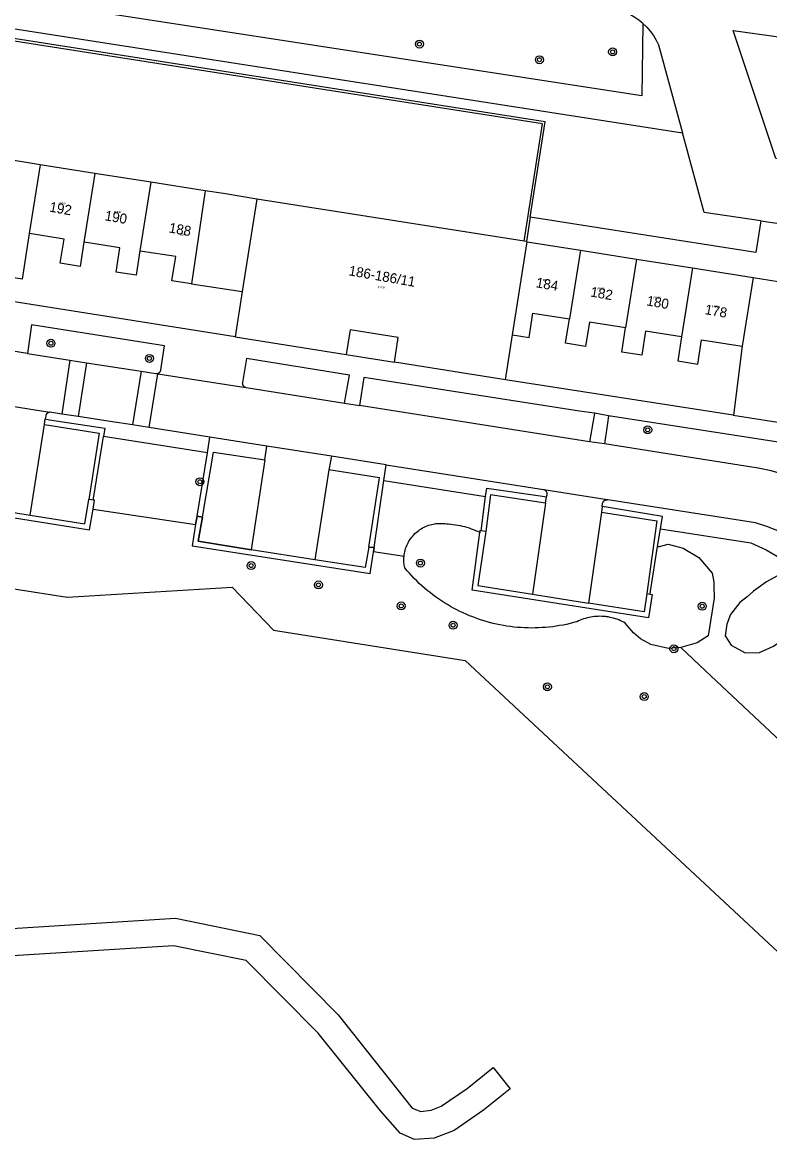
# Model space of a CAD drawing. Extents: x 132994 to 136000, y 393499 to 395512.
# Drawn here: x 133087.2 to 133162.3, y 394138.8 to 394251.1 of the extents above; entities that cross this region are included whole.
import ezdxf

# ---------------------------------------------------------------- set-up
doc = ezdxf.new("R2010")
doc.units = 0
for name, color, linetype in [('gg-afsc-hekwerk', 7, 'Continuous'), ('gg-anno-huisnummerreeks BGT', 7, 'Continuous'), ('gt-symb-boom', 7, 'Continuous'), ('gx-grn-maaiveld', 7, 'Continuous'), ('kenmerkpunt-x pandkandidaat', 7, 'Continuous')]:
    doc.layers.add(name, color=color, linetype=linetype)

# ---------------------------------------------------------------- blocks, each defined once
blk = doc.blocks.new('gt0-BOOM')
at = {"layer": 'gt-symb-boom'}
for radius in [0.4, 0.2]:
    blk.add_circle((0, 0), radius, dxfattribs=at)

msp = doc.modelspace()

# ---------------------------------------------------------------- linework, layer by layer
at = {"layer": 'gg-afsc-hekwerk'}
for p, q in [((133104.77, 394201.49), (133104.62, 394200.62)), ((133105.32, 394201.37), (133104.77, 394201.49)), ((133122.58, 394198.32), (133122.05, 394198.37)), ((133122.51, 394197.89), (133122.58, 394198.32)), ((133116.62, 394197.08), (133110.21, 394198.09))]:
    msp.add_line(p, q, dxfattribs=at)
for points in [[(133104.62, 394200.62), (133104.27, 394198.5), (133122.17, 394195.7), (133122.51, 394197.89)], [(133110.21, 394198.09), (133104.87, 394198.95), (133105.32, 394201.37)], [(133122.05, 394198.37), (133121.68, 394196.31), (133116.62, 394197.08)]]:
    msp.add_lwpolyline(points, dxfattribs=at)
at = {"layer": 'gx-grn-maaiveld'}
for p, q in [((133089, 394236.8), (133083.37, 394237.68)), ((133089, 394236.8), (133087.91, 394229.87)), ((133094.5, 394235.93), (133089, 394236.8)), ((133094.5, 394235.93), (133093.41, 394229.01)), ((133100.12, 394235.04), (133094.5, 394235.93)), ((133100.12, 394235.04), (133099.03, 394228.13)), ((133105.6, 394234.18), (133100.12, 394235.04)), ((133105.6, 394234.18), (133104.21, 394224.83)), ((133107.44, 394233.89), (133105.6, 394234.18)), ((133110.79, 394233.35), (133107.44, 394233.89)), ((133110.79, 394233.35), (133109.31, 394224.04)), ((133137.64, 394229.11), (133110.79, 394233.35)), ((133138.27, 394231.52), (133137.88, 394229.07)), ((133161.43, 394231.16), (133182.33, 394228.07)), ((133136.49, 394219.7), (133137.96, 394229.05)), ((133137.88, 394229.07), (133137.64, 394229.11)), ((133137.96, 394229.05), (133137.88, 394229.07)), ((133137.96, 394229.05), (133143.3, 394228.21)), ((133143.3, 394228.21), (133142.21, 394221.29)), ((133143.3, 394228.21), (133148.94, 394227.32)), ((133148.94, 394227.32), (133147.85, 394220.4)), ((133148.94, 394227.32), (133154.57, 394226.43)), ((133108.59, 394219.51), (133058.95, 394227.32)), ((133154.57, 394226.43), (133153.48, 394219.5)), ((133154.57, 394226.43), (133160.66, 394225.47)), ((133160.66, 394225.47), (133159.56, 394218.55)), ((133160.66, 394225.47), (133179.57, 394222.38)), ((133104.21, 394224.83), (133105.98, 394224.55)), ((133105.98, 394224.55), (133109.31, 394224.04)), ((133109.31, 394224.04), (133108.59, 394219.51)), ((133108.59, 394219.51), (133119.77, 394217.73)), ((133135.77, 394215.19), (133136.49, 394219.7)), ((133087.73, 394217.81), (133086.27, 394218.05)), ((133087.73, 394217.81), (133091.98, 394217.15)), ((133119.77, 394217.73), (133124.61, 394216.96)), ((133091.98, 394217.15), (133091.19, 394211.73)), ((133091.98, 394217.15), (133093.66, 394216.89)), ((133093.66, 394216.89), (133092.84, 394211.48)), ((133093.66, 394216.89), (133099.15, 394216.04)), ((133135.77, 394215.19), (133124.61, 394216.96)), ((133099.15, 394216.04), (133098.3, 394210.64)), ((133099.95, 394210.38), (133100.83, 394215.78)), ((133100.68, 394215.81), (133100.83, 394215.78)), ((133100.83, 394215.78), (133109.67, 394214.42)), ((133158.67, 394211.61), (133135.77, 394215.19)), ((133083.48, 394212.97), (133089.98, 394211.92)), ((133119.6, 394212.84), (133121.1, 394212.6)), ((133091.19, 394211.73), (133089.98, 394211.92)), ((133092.84, 394211.48), (133091.19, 394211.73)), ((133144.22, 394208.96), (133121.1, 394212.6)), ((133146.13, 394211.57), (133144.72, 394211.81)), ((133158.67, 394211.61), (133168.77, 394210.04)), ((133088.01, 394201.58), (133089.43, 394210.67)), ((133089.43, 394210.67), (133089.52, 394211.24)), ((133099.95, 394210.38), (133098.3, 394210.64)), ((133105.81, 394207.85), (133095.37, 394209.49)), ((133106.07, 394209.42), (133099.95, 394210.38)), ((133105.81, 394207.85), (133106.07, 394209.42)), ((133111.8, 394208.52), (133106.07, 394209.42)), ((133111.58, 394207.13), (133111.8, 394208.52)), ((133118.28, 394207.5), (133111.8, 394208.52)), ((133145.71, 394208.73), (133144.22, 394208.96)), ((133104.77, 394201.49), (133105.81, 394207.85)), ((133111.58, 394207.13), (133110.21, 394198.09)), ((133118.28, 394207.5), (133118.03, 394206.13)), ((133123.77, 394206.63), (133118.28, 394207.5)), ((133118.03, 394206.13), (133116.62, 394197.08)), ((133123.54, 394205.05), (133123.77, 394206.63)), ((133122.58, 394198.32), (133123.54, 394205.05)), ((133123.54, 394205.05), (133133.77, 394203.44)), ((133146.01, 394203.13), (133139.64, 394204.13)), ((133094.35, 394203.09), (133093.9, 394203.14)), ((133139.8, 394202.78), (133138.5, 394193.65)), ((133139.8, 394202.78), (133139.91, 394203.4)), ((133082.22, 394202.51), (133088.01, 394201.58)), ((133094.32, 394202.19), (133104.62, 394200.62)), ((133104.62, 394200.62), (133104.77, 394201.49)), ((133104.77, 394201.49), (133105.32, 394201.37)), ((133145.43, 394201.89), (133144.11, 394192.74)), ((133145.5, 394202.46), (133145.43, 394201.89)), ((133133.79, 394199.93), (133133.34, 394200)), ((133151.07, 394198.42), (133151.35, 394200.21)), ((133122.05, 394198.37), (133122.58, 394198.32)), ((133122.58, 394198.32), (133122.51, 394197.89)), ((133116.62, 394197.08), (133110.21, 394198.09)), ((133125.58, 394197.42), (133122.51, 394197.89)), ((133138.5, 394193.65), (133144.11, 394192.74)), ((133149.99, 394193.7), (133150.32, 394193.64))]:
    msp.add_line(p, q, dxfattribs=at)
for points in [[(133149.58, 394250.99), (133149.19, 394251.32), (133148.77, 394251.6), (133148.33, 394251.85), (133147.88, 394252.07), (133147.4, 394252.25), (133146.91, 394252.39), (133087.64, 394262.51), (133040.74, 394269.35), (133040.21, 394269.22), (133039.69, 394269.05), (133039.18, 394268.83), (133038.7, 394268.58), (133038.24, 394268.28), (133037.8, 394267.95), (133037.79, 394267.94)], [(133149.58, 394250.99), (133149.49, 394243.71), (133081.69, 394254.16), (133036.3, 394261.39), (133037.79, 394267.94)], [(133030.55, 394259.64), (133075.91, 394252.08), (133153.56, 394240)], [(133149.58, 394250.99), (133149.97, 394250.62), (133150.32, 394250.22), (133150.64, 394249.79), (133150.92, 394249.33), (133151.16, 394248.85), (133153.56, 394240)], [(133137.64, 394229.11), (133139.48, 394240.89), (133079.91, 394250.23), (133078.07, 394238.52)], [(133138.27, 394231.52), (133139.77, 394241.09), (133079.7, 394250.52), (133078.2, 394240.95)], [(133210.42, 394241.91), (133208.26, 394241.65), (133200.23, 394237.9), (133193.12, 394233.82), (133162.94, 394237.41), (133158.65, 394250.29), (133182.29, 394247), (133209.04, 394242.72), (133210.42, 394241.91)], [(133161.43, 394231.16), (133155.73, 394232.01), (133153.56, 394240)], [(133161.43, 394231.16), (133160.93, 394227.96), (133156.64, 394228.63), (133141.24, 394231.05), (133140.64, 394231.14), (133138.27, 394231.52)], [(133087.91, 394229.87), (133087.19, 394225.28), (133081.55, 394226.17)], [(133093.41, 394229.01), (133093.03, 394226.57), (133091.01, 394226.89), (133091.4, 394229.33), (133087.92, 394229.87), (133087.91, 394229.87)], [(133099.03, 394228.13), (133098.65, 394225.68), (133096.63, 394226), (133097.02, 394228.44), (133093.42, 394229.01), (133093.41, 394229.01)], [(133104.21, 394224.83), (133102.24, 394225.13), (133102.63, 394227.56), (133099.04, 394228.12), (133099.03, 394228.13)], [(133136.49, 394219.7), (133138.15, 394219.44), (133138.53, 394221.88), (133142.2, 394221.29), (133142.21, 394221.29)], [(133100.68, 394215.81), (133100.72, 394215.81), (133100.76, 394215.81), (133100.79, 394215.81), (133100.83, 394215.82), (133100.86, 394215.83), (133100.89, 394215.84), (133100.92, 394215.86), (133100.96, 394215.88), (133100.98, 394215.9), (133101.01, 394215.93), (133101.04, 394215.95), (133101.06, 394215.98), (133101.08, 394216.01), (133101.1, 394216.05), (133101.11, 394216.08), (133101.12, 394216.11), (133101.13, 394216.15), (133101.13, 394216.19), (133101.5, 394218.58), (133088.12, 394220.69), (133087.73, 394217.81)], [(133147.85, 394220.4), (133147.84, 394220.4), (133144.22, 394220.97), (133143.83, 394218.53), (133141.82, 394218.85), (133142.21, 394221.29)], [(133124.61, 394216.96), (133125, 394219.43), (133120.16, 394220.2), (133119.77, 394217.73)], [(133153.48, 394219.5), (133149.86, 394220.08), (133149.47, 394217.64), (133147.46, 394217.96), (133147.85, 394220.4)], [(133153.48, 394219.5), (133153.09, 394217.08), (133155.11, 394216.76), (133155.49, 394219.2), (133159.56, 394218.55)], [(133159.56, 394218.55), (133158.68, 394211.62), (133158.67, 394211.61)], [(133119.6, 394212.84), (133120.08, 394215.66), (133109.74, 394217.32), (133109.33, 394214.92), (133109.33, 394214.89), (133109.32, 394214.85), (133109.33, 394214.81), (133109.33, 394214.77), (133109.34, 394214.73), (133109.35, 394214.69), (133109.37, 394214.66), (133109.38, 394214.62), (133109.41, 394214.59), (133109.43, 394214.56), (133109.46, 394214.53), (133109.49, 394214.5), (133109.52, 394214.48), (133109.55, 394214.46), (133109.59, 394214.45), (133109.63, 394214.43), (133109.67, 394214.42)], [(133099.15, 394216.04), (133100.63, 394215.82), (133100.68, 394215.81)], [(133144.72, 394211.81), (133143.23, 394212.04), (133121.55, 394215.42), (133121.1, 394212.6)], [(133109.67, 394214.42), (133109.72, 394214.41), (133119.6, 394212.84)], [(133089.98, 394211.92), (133089.95, 394211.91), (133089.91, 394211.91), (133089.87, 394211.9), (133089.84, 394211.89), (133089.8, 394211.87), (133089.77, 394211.86), (133089.74, 394211.84), (133089.71, 394211.81), (133089.68, 394211.79), (133089.66, 394211.76), (133089.64, 394211.73), (133089.62, 394211.7), (133089.6, 394211.67), (133089.59, 394211.63), (133089.58, 394211.6), (133089.57, 394211.56), (133089.57, 394211.53), (133089.52, 394211.24)], [(133144.72, 394211.81), (133144.65, 394211.41), (133144.22, 394208.96)], [(133089.43, 394210.67), (133094.93, 394209.81), (133093.9, 394203.14)], [(133089.52, 394211.24), (133089.94, 394211.16), (133095.5, 394210.33), (133095.37, 394209.49)], [(133098.3, 394210.64), (133096.04, 394211), (133092.84, 394211.48)], [(133146.13, 394211.57), (133146.02, 394210.81), (133145.71, 394208.73)], [(133171.41, 394207.63), (133171.38, 394207.65), (133146.13, 394211.57)], [(133094.35, 394203.09), (133094.38, 394203.26), (133094.84, 394206.16), (133095.37, 394209.49)], [(133172.88, 394199.27), (133170.74, 394201.28), (133169.72, 394202.26), (133168.61, 394203.15), (133167.44, 394203.94), (133166.21, 394204.64), (133165, 394205.21), (133163.75, 394205.67), (133162.48, 394206.04), (133161.17, 394206.31), (133153.53, 394207.51), (133145.71, 394208.73)], [(133000, 394207.62), (133011.63, 394205.79), (133088.29, 394193.88), (133091.71, 394193.32), (133108.3, 394194.35), (133112.46, 394190.02), (133131.72, 394186.98), (133171.04, 394150.32)], [(133105.32, 394201.37), (133106.44, 394207.92), (133111.58, 394207.13)], [(133122.05, 394198.37), (133123.1, 394205.31), (133118.03, 394206.13)], [(133123.77, 394206.63), (133139.58, 394204.14), (133139.61, 394204.14), (133139.64, 394204.13)], [(133133.77, 394203.44), (133133.89, 394204.3), (133139.51, 394203.48), (133139.91, 394203.4)], [(133139.91, 394203.4), (133139.95, 394203.61), (133139.96, 394203.65), (133139.96, 394203.68), (133139.96, 394203.72), (133139.96, 394203.76), (133139.95, 394203.79), (133139.95, 394203.83), (133139.93, 394203.86), (133139.92, 394203.9), (133139.9, 394203.93), (133139.88, 394203.96), (133139.86, 394203.99), (133139.83, 394204.02), (133139.81, 394204.04), (133139.78, 394204.07), (133139.75, 394204.09), (133139.71, 394204.1), (133139.68, 394204.12), (133139.64, 394204.13)], [(133088.01, 394201.58), (133093.51, 394200.69), (133093.9, 394203.14)], [(133094.32, 394202.19), (133094.46, 394203.08), (133094.35, 394203.09)], [(133133.34, 394200), (133133.36, 394200.27), (133133.77, 394203.44)], [(133139.8, 394202.78), (133134.27, 394203.63), (133133.79, 394199.93)], [(133145.5, 394202.46), (133145.53, 394202.73), (133145.54, 394202.77), (133145.55, 394202.81), (133145.56, 394202.85), (133145.58, 394202.88), (133145.59, 394202.91), (133145.61, 394202.95), (133145.64, 394202.98), (133145.66, 394203.01), (133145.69, 394203.03), (133145.72, 394203.05), (133145.76, 394203.07), (133145.79, 394203.09), (133145.82, 394203.11), (133145.86, 394203.12), (133145.9, 394203.12), (133145.94, 394203.13), (133145.97, 394203.13), (133146.01, 394203.13)], [(133169.1, 394195.29), (133166.97, 394197.3), (133166.12, 394198.11), (133165.19, 394198.83), (133164.19, 394199.47), (133163.14, 394200.01), (133162.04, 394200.45), (133160.91, 394200.79), (133146.06, 394203.12), (133146.01, 394203.13)], [(133082, 394202.01), (133093.97, 394200.09), (133094.32, 394202.19)], [(133145.43, 394201.89), (133150.97, 394200.99), (133149.99, 394193.7)], [(133151.35, 394200.21), (133151.55, 394201.44), (133146.12, 394202.36), (133145.5, 394202.46)], [(133104.62, 394200.62), (133104.27, 394198.5), (133122.17, 394195.7), (133122.51, 394197.89)], [(133105.32, 394201.37), (133104.87, 394198.95), (133110.21, 394198.09)], [(133125.58, 394197.42), (133125.59, 394197.58), (133125.62, 394197.74), (133125.65, 394197.9), (133125.69, 394198.06), (133125.74, 394198.21), (133125.79, 394198.37), (133125.85, 394198.52), (133125.92, 394198.67), (133125.99, 394198.81), (133126.07, 394198.95), (133126.16, 394199.09), (133126.25, 394199.23), (133126.35, 394199.36), (133126.45, 394199.48), (133126.56, 394199.6), (133126.67, 394199.72), (133126.79, 394199.83), (133126.92, 394199.93), (133127.05, 394200.03), (133127.18, 394200.13), (133127.31, 394200.21), (133127.45, 394200.3), (133127.6, 394200.37), (133127.75, 394200.44), (133127.9, 394200.5), (133128.05, 394200.56), (133128.2, 394200.61), (133128.36, 394200.65), (133128.5, 394200.68), (133128.65, 394200.71), (133128.79, 394200.73), (133128.94, 394200.74), (133129.09, 394200.75), (133129.23, 394200.75), (133129.38, 394200.75), (133129.53, 394200.74), (133129.68, 394200.73), (133129.83, 394200.7), (133130.06, 394200.69), (133130.29, 394200.67), (133130.52, 394200.65), (133130.75, 394200.61), (133130.98, 394200.58), (133131.21, 394200.53), (133131.44, 394200.48), (133131.66, 394200.42), (133131.89, 394200.36), (133132.11, 394200.29), (133132.33, 394200.21), (133132.54, 394200.13), (133132.76, 394200.04), (133132.97, 394199.95), (133133.18, 394199.85), (133133.18, 394199.84)], [(133150.32, 394193.64), (133150.53, 394193.6), (133150.16, 394191.25), (133132.41, 394194.02), (133133.18, 394199.84)], [(133133.79, 394199.93), (133132.98, 394194.49), (133138.5, 394193.65)], [(133133.34, 394200), (133133.21, 394200.02), (133133.18, 394199.84)], [(133151.35, 394200.21), (133160.45, 394198.79), (133161.98, 394198.1), (133163.36, 394197.28), (133164.79, 394196.01)], [(133122.05, 394198.37), (133121.68, 394196.31), (133116.62, 394197.08)], [(133150.32, 394193.64), (133150.36, 394193.95), (133151.07, 394198.42)], [(133151.07, 394198.42), (133151.27, 394198.43), (133152.13, 394198.65), (133153.65, 394198.25), (133155.21, 394197.32), (133156.56, 394195.75), (133156.73, 394194.84), (133156.73, 394194.47), (133156.74, 394193.23), (133156.13, 394189.44), (133155.04, 394188.74), (133153.39, 394188.27)], [(133153.39, 394188.27), (133152.17, 394188.17), (133150.4, 394188.58), (133149.35, 394189.16), (133148.63, 394189.74), (133147.82, 394190.72), (133147.66, 394190.81), (133147.49, 394190.9), (133147.33, 394190.97), (133147.16, 394191.04), (133146.99, 394191.11), (133146.82, 394191.17), (133146.64, 394191.22), (133146.46, 394191.26), (133146.28, 394191.3), (133146.1, 394191.34), (133145.92, 394191.36), (133145.82, 394191.38), (133145.63, 394191.39), (133145.45, 394191.4), (133145.26, 394191.41), (133145.08, 394191.4), (133144.9, 394191.39), (133144.71, 394191.38), (133144.53, 394191.35), (133144.35, 394191.33), (133144.17, 394191.29), (133143.99, 394191.25), (133143.81, 394191.2), (133143.63, 394191.14), (133143.46, 394191.08), (133143.29, 394191.01), (133143.12, 394190.94), (133142.95, 394190.86), (133142.61, 394190.77), (133142.27, 394190.68), (133141.92, 394190.6), (133141.57, 394190.53), (133141.22, 394190.47), (133140.87, 394190.41), (133140.52, 394190.36), (133140.17, 394190.32), (133139.81, 394190.29), (133139.46, 394190.27), (133139.1, 394190.25), (133138.75, 394190.24), (133138.39, 394190.23), (133138.04, 394190.24), (133137.68, 394190.25), (133137.33, 394190.27), (133136.98, 394190.3), (133136.62, 394190.33), (133136.27, 394190.38), (133135.92, 394190.43), (133135.57, 394190.49), (133135.22, 394190.55), (133134.87, 394190.62), (133134.52, 394190.7), (133134.18, 394190.79), (133133.84, 394190.89), (133133.5, 394190.99), (133133.16, 394191.1), (133132.83, 394191.21), (133132.49, 394191.34), (133132.16, 394191.47), (133131.83, 394191.61), (133131.51, 394191.75), (133131.19, 394191.9), (133130.87, 394192.06), (133130.56, 394192.23), (133130.25, 394192.4), (133129.94, 394192.58), (133129.64, 394192.77), (133129.34, 394192.96), (133129.04, 394193.16), (133128.75, 394193.36), (133128.47, 394193.57), (133128.19, 394193.79), (133127.91, 394194.01), (133127.64, 394194.24), (133127.37, 394194.47), (133127.11, 394194.71), (133126.85, 394194.96), (133126.6, 394195.21), (133126.36, 394195.47), (133126.12, 394195.73), (133125.88, 394195.99), (133125.65, 394196.27), (133125.62, 394196.4), (133125.6, 394196.54), (133125.58, 394196.67), (133125.57, 394196.81), (133125.56, 394196.95), (133125.56, 394197.08), (133125.56, 394197.17), (133125.56, 394197.25), (133125.57, 394197.34), (133125.58, 394197.42)], [(133164.79, 394196.01), (133163.81, 394195.89), (133163.06, 394195.45), (133162.02, 394194.88), (133160.93, 394194.1), (133160.7, 394193.93), (133160.08, 394193.37), (133159.32, 394192.8), (133158.39, 394191.59), (133158.01, 394190.62), (133157.85, 394189.43), (133158.45, 394188.52), (133159.88, 394187.74), (133161.31, 394187.76), (133162.7, 394188.41), (133163.67, 394189.07), (133164.78, 394190.07), (133165.4, 394190.76), (133165.77, 394191.31), (133166.06, 394191.78), (133166.3, 394192.21), (133166.79, 394193.11), (133166.85, 394194.05), (133166.48, 394195)], [(133149.99, 394193.7), (133149.71, 394191.86), (133144.11, 394192.74)], [(133174.23, 394168.72), (133156.99, 394184.89), (133155.85, 394185.96), (133153.39, 394188.27)], [(133085.62, 394160), (133102.6, 394161.07), (133111.08, 394159.33), (133118.97, 394151.37), (133126.41, 394141.98), (133127.27, 394141.65), (133128.31, 394141.77), (133129.32, 394142.16), (133131.93, 394143.96), (133134.54, 394146.05), (133136.25, 394143.92), (133133.56, 394141.76), (133130.61, 394139.74), (133128.61, 394138.95), (133126.64, 394138.81), (133125.18, 394139.47), (133123.21, 394141.69), (133116.95, 394149.52), (133109.71, 394156.81), (133102.41, 394158.3), (133086.27, 394157.29)]]:
    msp.add_lwpolyline(points, dxfattribs=at)

# ---------------------------------------------------------------- block references
at = {"layer": 'gt-symb-boom'}
for p in [(133127.13, 394248.92), (133139.19, 394247.35), (133146.54, 394248.14), (133090.09, 394218.85), (133099.98, 394217.33), (133150.07, 394210.15), (133105.06, 394204.93), (133127.23, 394196.76), (133110.21, 394196.51), (133116.98, 394194.57), (133125.29, 394192.45), (133155.55, 394192.42), (133130.51, 394190.51), (133152.7, 394188.14), (133139.99, 394184.32), (133149.72, 394183.34)]:
    msp.add_blockref('gt0-BOOM', p, dxfattribs=at)

# ---------------------------------------------------------------- texts
at = {"layer": 'gg-anno-huisnummerreeks BGT'}
for s, p in [('192', (133089.88, 394232.09)), ('190', (133095.44, 394231.22)), ('188', (133101.89, 394230)), ('186-186/11', (133119.96, 394225.69)), ('184', (133138.78, 394224.49)), ('182', (133144.26, 394223.56)), ('180', (133149.9, 394222.67)), ('178', (133155.76, 394221.79))]:
    msp.add_text(s, height=1, rotation=350, dxfattribs=at).set_placement(p)
at = {"layer": 'kenmerkpunt-x pandkandidaat'}
for p in [(133090.83, 394232.8), (133096.4, 394231.93), (133102.86, 394229.66), (133139.52, 394225.1), (133122.94, 394224.36), (133145.01, 394224.24), (133150.64, 394223.34), (133156.51, 394222.42)]:
    msp.add_text('PNDK', height=0.2, dxfattribs=at).set_placement(p)

doc.saveas('drawing.dxf')
